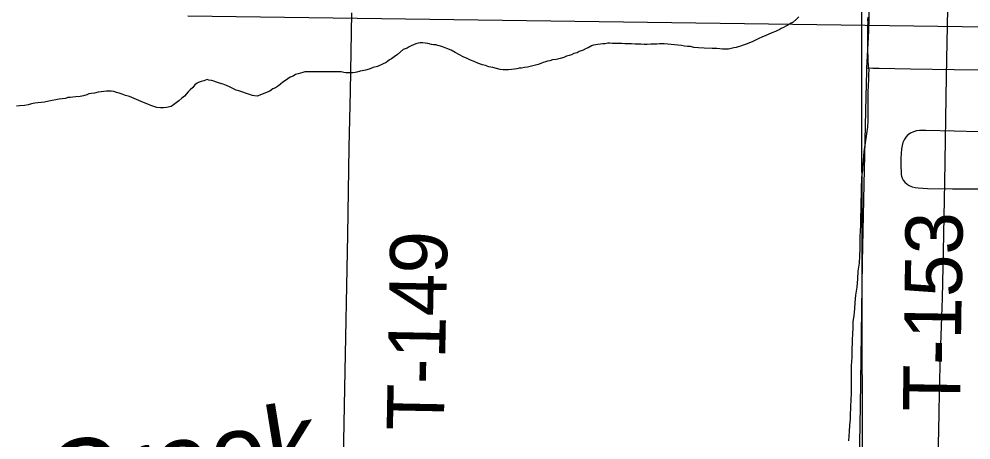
# Model space of a CAD drawing. Extents: x 2.4 to 73.1, y 4.5 to 25.6.
# Drawn here: x 45.6288 to 46.1021, y 19.5943 to 19.8037 of the extents above; entities that cross this region are included whole.
import ezdxf

# ---------------------------------------------------------------- set-up
doc = ezdxf.new("R2010")
doc.units = 0
for name, color, linetype in [('GM_X_Minor_Lake_Text', 7, 'Continuous'), ('GM_X_Minor_River', 7, 'Continuous'), ('GM_X_Section', 7, 'Continuous'), ('GM_X_State_Route', 7, 'Continuous'), ('GM_X_Township_Road', 7, 'Continuous'), ('GM_X_Township_Road_Text', 7, 'Continuous')]:
    doc.layers.add(name, color=color, linetype=linetype)

msp = doc.modelspace()

# ---------------------------------------------------------------- linework, layer by layer
at = {"layer": 'GM_X_Minor_River'}
for points in [[(45.71269, 19.80517), (46.5909, 19.79315)], [(46.01651, 19.80479), (46.01537, 19.80365), (46.01366, 19.80214), (46.01271, 19.80157), (46.01099, 19.80062), (46.01004, 19.80005), (46.0089, 19.79949), (46.00776, 19.79892), (46.0068, 19.79835), (46.00585, 19.79798), (46.0049, 19.79741), (46.00319, 19.79684), (45.99976, 19.79533), (45.99843, 19.79477), (45.99634, 19.79382), (45.99425, 19.79288), (45.99329, 19.79231), (45.99196, 19.79174), (45.99082, 19.79137), (45.98892, 19.79061), (45.98759, 19.79024), (45.98644, 19.78986), (45.9853, 19.78948), (45.98416, 19.7893), (45.98283, 19.78892), (45.9815, 19.78873), (45.97998, 19.78874), (45.97865, 19.78874), (45.97732, 19.78875), (45.9758, 19.78894), (45.97351, 19.78895), (45.96952, 19.78915), (45.96667, 19.78935), (45.96439, 19.78954), (45.96268, 19.78993), (45.96116, 19.78993), (45.95964, 19.79013), (45.95812, 19.79051), (45.95641, 19.79071), (45.95146, 19.7911), (45.94956, 19.7913), (45.94842, 19.7913), (45.94728, 19.7913), (45.94595, 19.79112), (45.94443, 19.79112), (45.94291, 19.79113), (45.94119, 19.79094), (45.93967, 19.79095), (45.93796, 19.79114), (45.93663, 19.79115), (45.93511, 19.79115), (45.9334, 19.79134), (45.9315, 19.79135), (45.92998, 19.79135), (45.92846, 19.79155), (45.92694, 19.79155), (45.92542, 19.79156), (45.92389, 19.79156), (45.92256, 19.79157), (45.92161, 19.79157), (45.92028, 19.79138), (45.91914, 19.79139), (45.918, 19.7912), (45.91667, 19.79101), (45.91553, 19.79083), (45.91439, 19.79064), (45.91343, 19.79026), (45.91172, 19.78932), (45.91077, 19.78894), (45.90925, 19.78818), (45.9083, 19.78781), (45.90734, 19.78743), (45.90639, 19.78686), (45.90468, 19.78649), (45.90354, 19.78592), (45.9024, 19.78554)], [(46.05093, 19.8045), (46.05074, 19.80336), (46.05092, 19.80184), (46.05073, 19.80032), (46.05073, 19.79861), (46.05072, 19.79633), (46.05072, 19.79461), (46.05071, 19.79214), (46.05071, 19.78967), (46.05071, 19.78739), (46.05089, 19.78492), (46.05089, 19.78283), (46.05107, 19.78036), (46.05126, 19.77827), (46.05125, 19.77617), (46.05125, 19.7737), (46.05105, 19.77047), (46.05086, 19.76743), (46.05085, 19.76439), (46.05085, 19.76135), (46.05084, 19.75888), (46.05084, 19.75565), (46.05083, 19.75318), (46.05063, 19.74995), (46.05025, 19.74653), (46.0489, 19.7376), (46.0487, 19.73551), (46.04851, 19.73323), (46.04832, 19.73152), (46.04812, 19.73), (46.04812, 19.72829), (46.04793, 19.72638), (46.04773, 19.72468), (46.04773, 19.72296), (46.04754, 19.72106), (46.04753, 19.71897), (46.04753, 19.71688), (46.04753, 19.71555), (46.04733, 19.71365), (46.04733, 19.71099), (46.04732, 19.70833), (46.04713, 19.70586), (46.04712, 19.70301), (46.04712, 19.70073), (46.04711, 19.69845), (46.04692, 19.69522), (46.04691, 19.69217), (46.04691, 19.68932), (46.04671, 19.6859), (46.04651, 19.68229), (46.04593, 19.6783), (46.04573, 19.6745), (46.04535, 19.67032), (46.04477, 19.66633), (46.04438, 19.66272), (46.04419, 19.65949), (46.0438, 19.65626), (46.04341, 19.65303), (46.04341, 19.64999), (46.04321, 19.64695), (46.04301, 19.64429)], [(45.9024, 19.78554), (45.90107, 19.78517), (45.89973, 19.7846), (45.89783, 19.78403), (45.89593, 19.78347), (45.89403, 19.78328), (45.8927, 19.78291), (45.89155, 19.78272), (45.8906, 19.78235), (45.88946, 19.78197), (45.88832, 19.78159), (45.88699, 19.78102), (45.88299, 19.78009), (45.88166, 19.77971), (45.88014, 19.77952), (45.87862, 19.77915), (45.87748, 19.77915), (45.87634, 19.77896), (45.8752, 19.77878), (45.87367, 19.77859), (45.87215, 19.77841), (45.87082, 19.77841), (45.86949, 19.77841), (45.86797, 19.77861), (45.86626, 19.77899), (45.86436, 19.77957), (45.86246, 19.77996), (45.86075, 19.78053), (45.85923, 19.78092), (45.85733, 19.78149), (45.85505, 19.78245), (45.85334, 19.78321), (45.85163, 19.78398), (45.84973, 19.78493), (45.84783, 19.78589), (45.84574, 19.78704), (45.84365, 19.78818), (45.84156, 19.78895), (45.83985, 19.78971), (45.83833, 19.7901), (45.837, 19.79048), (45.83605, 19.79087), (45.83491, 19.79087), (45.83396, 19.79106), (45.83206, 19.79145), (45.83073, 19.79164), (45.8294, 19.79184), (45.82826, 19.79184), (45.82731, 19.79165), (45.82617, 19.79127), (45.82502, 19.7909), (45.82388, 19.79033), (45.82274, 19.78976), (45.82179, 19.7892), (45.82084, 19.78882), (45.81989, 19.78844), (45.81703, 19.78598), (45.81532, 19.78484), (45.81398, 19.7839), (45.81303, 19.78333), (45.81132, 19.782), (45.8096, 19.78125), (45.80713, 19.78012), (45.80485, 19.77955), (45.80295, 19.7788), (45.80104, 19.77823), (45.79952, 19.77786), (45.79838, 19.77767), (45.79686, 19.77729), (45.79591, 19.77711), (45.79477, 19.77692), (45.79362, 19.77692), (45.79248, 19.77693), (45.79134, 19.77693), (45.79039, 19.77712), (45.78906, 19.77732), (45.78716, 19.77732), (45.78564, 19.77733), (45.78393, 19.77733), (45.78279, 19.77733), (45.78146, 19.77734), (45.78013, 19.77734), (45.77861, 19.77735), (45.77746, 19.77735), (45.77613, 19.77735), (45.77461, 19.77736), (45.77328, 19.77736), (45.77195, 19.77737), (45.771, 19.77737), (45.76986, 19.77699), (45.76872, 19.7768), (45.76758, 19.77643), (45.76624, 19.77605), (45.7651, 19.77529), (45.76358, 19.77473), (45.76244, 19.77397), (45.7613, 19.77302), (45.75996, 19.77227), (45.75882, 19.77132), (45.75787, 19.77037), (45.75634, 19.76943)], [(45.75634, 19.76943), (45.75501, 19.76886), (45.75349, 19.76772), (45.74721, 19.76527), (45.74588, 19.76547), (45.74493, 19.76566), (45.74341, 19.76604), (45.74189, 19.76662), (45.73961, 19.76738), (45.73809, 19.76796), (45.73676, 19.76834), (45.73486, 19.7693), (45.73353, 19.76987), (45.73201, 19.77064), (45.7303, 19.77121), (45.72859, 19.77179), (45.72707, 19.77217), (45.72574, 19.77275), (45.7246, 19.77313), (45.72327, 19.77332), (45.72232, 19.77352), (45.7208, 19.77295), (45.71946, 19.77257), (45.71832, 19.7722), (45.71737, 19.77182), (45.71623, 19.77087), (45.71528, 19.76954), (45.71394, 19.76841), (45.71299, 19.76746), (45.71109, 19.76537), (45.70975, 19.76424), (45.70823, 19.76291), (45.70632, 19.7614), (45.70442, 19.76007), (45.70214, 19.7597), (45.70062, 19.75951), (45.6991, 19.75952), (45.69738, 19.75971), (45.69586, 19.7601), (45.69434, 19.76067), (45.69282, 19.76124), (45.69149, 19.76182), (45.68959, 19.76258), (45.6837, 19.76507), (45.6818, 19.76565), (45.68009, 19.76622), (45.67857, 19.7668), (45.67725, 19.76718), (45.67591, 19.76757), (45.67458, 19.76776), (45.67344, 19.76776), (45.6723, 19.76777), (45.67097, 19.76758), (45.66964, 19.76739), (45.66812, 19.76721), (45.66641, 19.76683), (45.66489, 19.76665), (45.66355, 19.76646), (45.6626, 19.76589), (45.66089, 19.76552), (45.65918, 19.76514), (45.65709, 19.76496), (45.65556, 19.76477), (45.65423, 19.76459), (45.65309, 19.76459), (45.65195, 19.76421), (45.65024, 19.76403), (45.64872, 19.76384), (45.6472, 19.76347), (45.64529, 19.76309), (45.64358, 19.76272), (45.64149, 19.76234), (45.63978, 19.76216), (45.63826, 19.76197), (45.63674, 19.76179), (45.63502, 19.76141), (45.63331, 19.76103), (45.6316, 19.76066), (45.62913, 19.76048), (45.62761, 19.76029)], [(46.04301, 19.64429), (46.04301, 19.64201), (46.04282, 19.64011), (46.04281, 19.63783), (46.04281, 19.63555), (46.0428, 19.63308), (46.04261, 19.63156), (46.0426, 19.62946), (46.0426, 19.62775), (46.0426, 19.62642), (46.0426, 19.62433), (46.04259, 19.62224), (46.04259, 19.61977), (46.04258, 19.6173), (46.04239, 19.61464), (46.04199, 19.60666), (46.04199, 19.60457), (46.04179, 19.60172), (46.04159, 19.59849), (46.0414, 19.59621), (46.0412, 19.59393)]]:
    msp.add_lwpolyline(points, dxfattribs=at)
at = {"layer": 'GM_X_Section'}
msp.add_lwpolyline([(45.54977, 20.08538), (46.04725, 20.07999), (46.04799, 19.57648), (45.54053, 19.58474)], close=True, dxfattribs=at)
at = {"layer": 'GM_X_State_Route'}
msp.add_lwpolyline([(46.08059, 19.30232), (46.08077, 19.30902), (46.08199, 19.3634), (46.08282, 19.41468), (46.08392, 19.4644), (46.08493, 19.52035), (46.08508, 19.53278), (46.0852, 19.55453), (46.08591, 19.59183), (46.08625, 19.60736), (46.08649, 19.61823), (46.08701, 19.63688), (46.08758, 19.65551), (46.08792, 19.66482), (46.08846, 19.68812), (46.08915, 19.72231), (46.08999, 19.77515), (46.09063, 19.80873)], dxfattribs=at)
at = {"layer": 'GM_X_Township_Road'}
for points in [[(45.79014, 19.58083), (45.7902, 19.58427), (45.79036, 19.59361), (45.7909, 19.62004), (45.79225, 19.69625), (45.793, 19.7398), (45.79357, 19.76779), (45.79427, 19.80667)], [(46.0504, 19.77932), (46.05071, 19.78533), (46.05127, 19.79775), (46.05171, 19.81018)], [(46.0474, 19.57433), (46.04706, 19.58009), (46.04694, 19.59253), (46.04714, 19.61119), (46.04817, 19.68272), (46.04901, 19.7216), (46.04997, 19.76513), (46.0503, 19.77757), (46.0504, 19.77932)], [(46.0504, 19.77932), (46.05331, 19.77929), (46.05642, 19.77925), (46.07199, 19.77894), (46.09379, 19.77854), (46.11091, 19.77833)], [(46.10582, 19.74756), (46.09379, 19.7478), (46.07969, 19.74825), (46.07655, 19.74818), (46.075, 19.74798), (46.07348, 19.74757), (46.07206, 19.74693), (46.07078, 19.74605), (46.0697, 19.74494), (46.06885, 19.74363), (46.06825, 19.7422), (46.06785, 19.74068), (46.06762, 19.73913), (46.06731, 19.73442), (46.0673, 19.72972), (46.06736, 19.72812), (46.06745, 19.72639), (46.06759, 19.72554), (46.0679, 19.72449), (46.06844, 19.72347), (46.06918, 19.72251), (46.07042, 19.72152), (46.07145, 19.7209), (46.07292, 19.72024), (46.07441, 19.71982), (46.07593, 19.71962), (46.08058, 19.71944), (46.09301, 19.71923), (46.11785, 19.71912)]]:
    msp.add_lwpolyline(points, dxfattribs=at)

# ---------------------------------------------------------------- texts
at = {"layer": 'GM_X_Minor_Lake_Text'}
msp.add_text('Creek', height=0.037899, rotation=9.1999, dxfattribs=at).set_placement((45.64624, 19.55436))
at = {"layer": 'GM_X_Township_Road_Text'}
for s, rotation, p in [('T-153', 89.165, (46.09665, 19.60826)), ('T-149', 88.8768, (45.83998, 19.59867))]:
    msp.add_text(s, height=0.028409, rotation=rotation, dxfattribs=at).set_placement(p)

doc.saveas('drawing.dxf')
